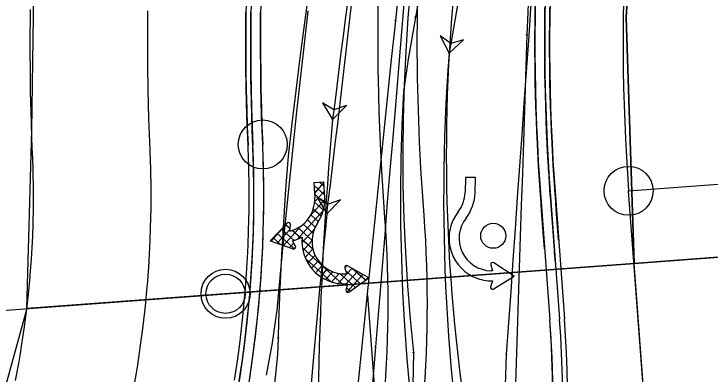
# Model space of a CAD drawing. Extents: x -70 to 701944, y -4 to 666871.
# Drawn here: x 664305.1 to 664376.2, y 656874.1 to 656910.9 of the extents above; entities that cross this region are included whole.
import ezdxf

# ---------------------------------------------------------------- set-up
doc = ezdxf.new("R2010")
doc.units = 0
for name, color, linetype in [('R_Detour', 7, 'Continuous'), ('R_Draft', 7, 'Continuous'), ('R_Horz Alg', 7, 'Continuous'), ('R_Horz Alg Annot', 7, 'Continuous'), ('R_No Plot', 7, 'Continuous'), ('R_Proposed Road', 7, 'Continuous'), ('R_Striping', 7, 'Continuous'), ('R_Water', 7, 'Continuous'), ('T_Indications', 7, 'Continuous'), ('T_Vehicle Path Lt Major', 7, 'Continuous'), ('T_Vehicle Path Lt Minor', 7, 'Continuous'), ('T_Vehicle Path Rt', 7, 'Continuous')]:
    doc.layers.add(name, color=color, linetype=linetype)

msp = doc.modelspace()

# ---------------------------------------------------------------- linework, layer by layer
at = {"layer": 'R_Detour'}
for p in [(664521.533, 656896.862), (664287.11, 656879.393)]:
    msp.add_line(p, (664368.394, 656885.45), dxfattribs=at)
at = {"layer": 'R_Draft'}
msp.add_arc((664209.617, 656892.347), 121, 317.35827, 2.48376, dxfattribs=at)
at = {"layer": 'R_Horz Alg'}
msp.add_line((664379.542, 656735.865), (664367.842, 656892.855), dxfattribs=at)
for centre in [(664330.503, 656897.591), (664367.842, 656892.855)]:
    msp.add_circle(centre, 2.5, dxfattribs=at)
for centre, radius, start, end in [((664571.904, 656908.062), 204.628, 168.49412, 184.26194), ((664209.617, 656892.347), 121, 317.35827, 2.48376)]:
    msp.add_arc(centre, radius, start, end, dxfattribs=at)
at = {"layer": 'R_Horz Alg Annot'}
for points in [[(664367.842, 656892.855), (664560.666, 656907.225)], [(664379.542, 656735.865), (664350.225, 656761.328), (664341.219, 656882.177)]]:
    msp.add_lwpolyline(points, dxfattribs=at)
at = {"layer": 'R_No Plot'}
for points in [[(664306.432, 656880.833), (664306.932, 656899.019), (664307.312, 656924.811), (664309.142, 656943.398), (664369.102, 656935.334), (664367.594, 656910.56), (664368.394, 656885.45)], [(664368.394, 656885.45), (664367.594, 656910.56), (664369.102, 656935.334), (664424.449, 656927.891), (664426.51, 656910.607), (664431.096, 656890.123), (664382.855, 656886.528)], [(664368.394, 656885.45), (664431.096, 656890.123), (664439.678, 656866.133), (664452.602, 656841.587), (664372.11, 656835.588)], [(664379.541, 656735.865), (664372.11, 656835.588), (664368.394, 656885.45), (664306.432, 656880.833), (664298.662, 656852.633), (664284.644, 656830.074)]]:
    msp.add_lwpolyline(points, close=True, dxfattribs=at)
msp.add_circle((664326.715, 656882.344), 2.5, dxfattribs=at)
at = {"layer": 'R_Proposed Road'}
for p, q in [((664358.867, 656892.186), (664359.798, 656879.692)), ((664359.864, 656892.26), (664360.795, 656879.766)), ((664360.363, 656892.297), (664361.294, 656879.803))]:
    msp.add_line(p, q, dxfattribs=at)
for points in [[(664359.259, 656886.923), (664359.131, 656888.649), (664359.067, 656889.511), (664358.967, 656890.845), (664358.867, 656892.186), (664358.853, 656892.376), (664358.812, 656892.945), (664358.684, 656894.868), (664358.683, 656894.893), (664358.66, 656895.273), (664358.604, 656896.24), (664358.571, 656896.847), (664358.497, 656898.363), (664358.477, 656898.804), (664358.477, 656898.809), (664358.425, 656900.096), (664358.379, 656901.455), (664358.316, 656903.94), (664358.305, 656904.548), (664358.294, 656905.299), (664358.277, 656907.642), (664358.277, 656907.772), (664358.293, 656910.737), (664358.306, 656911.591)], [(664307.025, 656896.578), (664306.961, 656898.175), (664306.903, 656899.862), (664306.826, 656902.947), (664306.812, 656903.701), (664306.799, 656904.633), (664306.777, 656907.541), (664306.777, 656907.703), (664306.797, 656911.381)], [(664319.014, 656897.098), (664318.952, 656898.623), (664318.898, 656900.233), (664318.824, 656903.178), (664318.811, 656903.899), (664318.798, 656904.788), (664318.777, 656907.565), (664318.777, 656907.719), (664318.796, 656911.231)], [(664329.005, 656897.531), (664328.946, 656898.996), (664328.893, 656900.543), (664328.822, 656903.371), (664328.809, 656904.063), (664328.797, 656904.918), (664328.777, 656907.585), (664328.777, 656907.732), (664328.795, 656911.106)], [(664329.504, 656897.552), (664329.445, 656899.014), (664329.392, 656900.558), (664329.322, 656903.381), (664329.309, 656904.071), (664329.297, 656904.924), (664329.277, 656907.586), (664329.277, 656907.733), (664329.295, 656911.1)], [(664330.504, 656897.587), (664330.503, 656897.591), (664330.503, 656897.596), (664330.444, 656899.052), (664330.392, 656900.589), (664330.321, 656903.4), (664330.309, 656904.088), (664330.297, 656904.937), (664330.277, 656907.587), (664330.277, 656907.734), (664330.295, 656911.087)], [(664360.369, 656885.489), (664360.291, 656886.532), (664360.273, 656886.78), (664360.128, 656888.723), (664360.064, 656889.586), (664359.964, 656890.919), (664359.864, 656892.26), (664359.85, 656892.449), (664359.809, 656893.015), (664359.682, 656894.93), (664359.681, 656894.955), (664359.658, 656895.333), (664359.602, 656896.296), (664359.57, 656896.9), (664359.496, 656898.409), (664359.476, 656898.848), (664359.476, 656898.852), (664359.424, 656900.133), (664359.378, 656901.486), (664359.316, 656903.96), (664359.305, 656904.565), (664359.294, 656905.312), (664359.277, 656907.644), (664359.277, 656907.774), (664359.293, 656910.724), (664359.305, 656911.574)], [(664360.697, 656887.815), (664360.627, 656888.76), (664360.562, 656889.623), (664360.463, 656890.956), (664360.363, 656892.297), (664360.349, 656892.486), (664360.308, 656893.051), (664360.181, 656894.96), (664360.18, 656894.986), (664360.157, 656895.363), (664360.101, 656896.323), (664360.069, 656896.926), (664359.995, 656898.431), (664359.976, 656898.869), (664359.976, 656898.874), (664359.924, 656900.152), (664359.878, 656901.501), (664359.816, 656903.969), (664359.805, 656904.573), (664359.794, 656905.319), (664359.777, 656907.645), (664359.777, 656907.774), (664359.793, 656910.718), (664359.805, 656911.566)], [(664327.626, 656873.53), (664327.951, 656875.694), (664328.194, 656877.519), (664328.236, 656877.864), (664328.482, 656880.039), (664328.687, 656882.218), (664328.705, 656882.43), (664328.853, 656884.401), (664328.978, 656886.586), (664329.013, 656887.358), (664329.064, 656888.773), (664329.109, 656890.961), (664329.117, 656892.295), (664329.114, 656893.15), (664329.08, 656895.338), (664329.017, 656897.232), (664329.005, 656897.518), (664329.005, 656897.526)], [(664328.11, 656873.453), (664328.436, 656875.626), (664328.68, 656877.458), (664328.723, 656877.805), (664328.969, 656879.989), (664329.175, 656882.177), (664329.193, 656882.39), (664329.342, 656884.368), (664329.468, 656886.562), (664329.502, 656887.338), (664329.553, 656888.758), (664329.599, 656890.955), (664329.607, 656892.295), (664329.604, 656893.153), (664329.57, 656895.351), (664329.507, 656897.252), (664329.495, 656897.539), (664329.494, 656897.547)], [(664329.108, 656873.293), (664329.436, 656875.485), (664329.682, 656877.333), (664329.725, 656877.682), (664329.974, 656879.885), (664330.182, 656882.091), (664330.2, 656882.306), (664330.349, 656884.301), (664330.476, 656886.514), (664330.512, 656887.296), (664330.563, 656888.728), (664330.609, 656890.944), (664330.617, 656892.294), (664330.614, 656893.16), (664330.579, 656895.376), (664330.516, 656897.293), (664330.504, 656897.583), (664330.503, 656897.591)], [(664317.417, 656873.127), (664317.617, 656874.283), (664317.751, 656875.104), (664318.049, 656877.088), (664318.271, 656878.76), (664318.31, 656879.076), (664318.535, 656881.069), (664318.723, 656883.066), (664318.739, 656883.26), (664318.875, 656885.066), (664318.99, 656887.068), (664319.022, 656887.776), (664319.068, 656889.072), (664319.11, 656891.077), (664319.117, 656892.299), (664319.115, 656893.083), (664319.083, 656895.088), (664319.026, 656896.823), (664319.015, 656897.085), (664319.014, 656897.092)], [(664305.274, 656873.478), (664305.603, 656875.233), (664305.781, 656876.263), (664305.901, 656876.994), (664306.166, 656878.76), (664306.364, 656880.249), (664306.398, 656880.531), (664306.599, 656882.305), (664306.766, 656884.083), (664306.781, 656884.256), (664306.901, 656885.864), (664307.004, 656887.647), (664307.032, 656888.277), (664307.073, 656889.431), (664307.111, 656891.216), (664307.117, 656892.305), (664307.115, 656893.002), (664307.087, 656894.788), (664307.036, 656896.332), (664307.026, 656896.566), (664307.026, 656896.572)], [(664307.026, 656896.553), (664307.026, 656896.572)]]:
    msp.add_lwpolyline(points, dxfattribs=at)
for centre, radius, start, end in [((664571.904, 656908.062), 213.628, 168.49414, 184.26197), ((664571.904, 656908.062), 212.628, 168.49414, 184.26197), ((664571.904, 656908.062), 212.128, 168.49414, 184.26197), ((664209.617, 656892.347), 120, 317.35827, 2.48376), ((664240.13, 656870.774), 120, 315.94034, 4.26197), ((664240.13, 656870.774), 120, 335.26777, 4.26197), ((664240.13, 656870.774), 121, 337.99899, 4.26197), ((664240.13, 656870.774), 121.5, 337.99899, 4.26197)]:
    msp.add_arc(centre, radius, start, end, dxfattribs=at)
at = {"layer": 'R_Striping'}
for p, q in [((664351.182, 656894.225), (664351.15, 656892.689)), ((664352.206, 656894.204), (664351.182, 656894.225)), ((664352.174, 656892.667), (664352.206, 656894.204)), ((664336.749, 656893.736), (664335.726, 656893.683)), ((664335.726, 656893.683), (664335.806, 656892.149)), ((664336.817, 656892.437), (664335.741, 656893.406)), ((664336.751, 656893.702), (664335.782, 656892.625)), ((664336.772, 656893.305), (664336.318, 656893.714)), ((664336.83, 656892.202), (664336.749, 656893.736)), ((664336.82, 656891.607), (664335.786, 656892.538)), ((664336.797, 656892.834), (664335.802, 656891.729)), ((664336.835, 656891.958), (664335.388, 656890.351)), ((664336.698, 656890.89), (664335.8, 656891.699)), ((664336.482, 656890.257), (664335.663, 656890.995)), ((664336.697, 656890.886), (664334.005, 656887.897)), ((664336.19, 656889.694), (664335.412, 656890.394)), ((664333.05, 656889.591), (664331.366, 656887.722)), ((664335.87, 656889.155), (664335.067, 656889.878)), ((664351.248, 656890.075), (664351.248, 656890.075)), ((664332.998, 656889.554), (664331.259, 656887.759)), ((664333.299, 656888.95), (664331.995, 656887.502)), ((664333.704, 656887.797), (664332.418, 656888.955)), ((664334.4, 656889.254), (664332.624, 656887.282)), ((664333.301, 656888.986), (664332.846, 656889.397)), ((664333.286, 656888.745), (664333.328, 656889.408)), ((664335.533, 656887.803), (664334.119, 656889.077)), ((664335.776, 656888.945), (664334.509, 656887.539)), ((664335.64, 656888.535), (664334.637, 656889.438)), ((664333.744, 656886.933), (664331.989, 656888.513)), ((664334.349, 656888.042), (664333.501, 656888.806)), ((664331.259, 656887.759), (664333.618, 656886.934)), ((664332.321, 656887.388), (664331.561, 656888.072)), ((664333.667, 656887.521), (664333.253, 656887.062)), ((664333.847, 656887.212), (664333.533, 656887.75)), ((664335.629, 656886.889), (664334.512, 656887.896)), ((664334.529, 656888.133), (664334.529, 656888.133)), ((664335.532, 656887.755), (664334.613, 656886.735)), ((664338.648, 656883.343), (664334.558, 656887.027)), ((664335.619, 656886.934), (664334.827, 656886.054)), ((664335.85, 656886.271), (664335.121, 656885.462)), ((664337.49, 656883.56), (664334.894, 656885.898)), ((664336.179, 656885.719), (664335.483, 656884.945)), ((664353.787, 656885.308), (664353.961, 656884.688)), ((664356.155, 656884.129), (664354.079, 656885.52)), ((664336.59, 656885.257), (664335.905, 656884.496)), ((664337.078, 656884.88), (664336.385, 656884.111)), ((664339.051, 656885.233), (664338.871, 656885.034)), ((664338.882, 656884.976), (664339.102, 656884.371)), ((664340.469, 656883.358), (664338.984, 656884.695)), ((664340.167, 656884.636), (664339, 656883.341)), ((664339.619, 656884.947), (664339.102, 656884.372)), ((664341.33, 656883.974), (664339.158, 656885.209)), ((664340.981, 656883.724), (664339.631, 656884.94)), ((664353.961, 656884.688), (664353.798, 656884.692)), ((664337.646, 656884.592), (664336.925, 656883.792)), ((664338.308, 656884.409), (664337.531, 656883.546)), ((664339.101, 656884.371), (664338.214, 656883.387)), ((664339.957, 656882.992), (664338.399, 656884.395)), ((664339.102, 656884.371), (664339.035, 656884.367)), ((664340.714, 656884.325), (664339.083, 656882.514)), ((664339.298, 656882.52), (664341.33, 656883.974)), ((664341.261, 656884.014), (664341.035, 656883.763)), ((664354.022, 656882.829), (664356.155, 656884.129)), ((664337.236, 656883.653), (664337.236, 656883.653)), ((664339.156, 656883.348), (664339, 656882.723)), ((664339.088, 656883.344), (664339.156, 656883.348)), ((664353.94, 656883.664), (664353.739, 656883.052)), ((664353.776, 656883.668), (664353.94, 656883.664)), ((664339.445, 656882.626), (664339.062, 656882.971))]:
    msp.add_line(p, q, dxfattribs=at)
for points in [[(664342.979, 656890.093), (664342.715, 656893.873), (664342.688, 656894.322), (664342.513, 656897.637), (664342.386, 656900.96), (664342.308, 656904.28), (664342.296, 656905.096), (664342.277, 656907.613), (664342.294, 656910.937), (664342.36, 656914.259), (664342.425, 656916.311), (664342.474, 656917.591), (664342.636, 656920.908), (664342.846, 656924.228), (664343.101, 656927.505), (664343.105, 656927.551), (664343.41, 656930.855), (664343.765, 656934.162), (664344.166, 656937.459), (664344.324, 656938.661)], [(664346.969, 656890.371), (664346.707, 656894.134), (664346.681, 656894.549), (664346.509, 656897.818), (664346.384, 656901.084), (664346.307, 656904.357), (664346.295, 656905.14), (664346.277, 656907.617), (664346.294, 656910.887), (664346.359, 656914.157), (664346.422, 656916.17), (664346.47, 656917.416), (664346.63, 656920.684), (664346.836, 656923.946), (664347.088, 656927.181), (664347.089, 656927.197), (664347.391, 656930.458), (664347.739, 656933.708), (664348.134, 656936.956), (664348.29, 656938.138)], [(664350.442, 656890.707), (664350.442, 656890.706)], [(664336.096, 656889.548), (664336.096, 656889.548)], [(664335.551, 656884.864), (664335.551, 656884.863)]]:
    msp.add_lwpolyline(points, dxfattribs=at)
msp.add_circle((664354.025, 656888.262), 1.276, dxfattribs=at)
for centre, radius, start, end in [((664347.821, 656892.76), 3.329, 321.91621, 358.77974), ((664347.821, 656892.76), 4.354, 321.91392, 358.77974), ((664332.482, 656891.975), 3.329, 283.97697, 2.99358), ((664332.482, 656891.975), 4.354, 326.12432, 2.99358), ((664225.306, 656881.314), 122, 325.91375, 4.26197), ((664353.868, 656888.021), 4.354, 141.91663, 243.8703), ((664225.306, 656881.314), 118, 325.91342, 4.26197), ((664333.136, 656889.42), 0.192, 356.35873, 135.89343), ((664353.868, 656888.021), 3.329, 141.91377, 268.7798), ((664338.861, 656887.692), 3.329, 146.12474, 272.99364), ((664332.482, 656891.975), 4.354, 283.97353, 298.05251), ((664338.861, 656887.692), 4.354, 174.18901, 220.517), ((664338.861, 656887.692), 4.354, 174.18592, 174.18901), ((664332.482, 656891.975), 4.354, 298.05251, 298.05397), ((664333.681, 656887.115), 0.192, 250.70588, 30.24058), ((664353.972, 656885.36), 0.192, 56.1861, 195.72081), ((664338.861, 656887.692), 4.354, 220.517, 272.99394), ((664339.063, 656885.042), 0.192, 60.39994, 199.93464), ((664353.868, 656888.021), 4.354, 243.88796, 268.74917), ((664339.187, 656882.676), 0.192, 166.05278, 305.58749), ((664353.922, 656882.993), 0.192, 161.83895, 301.37365)]:
    msp.add_arc(centre, radius, start, end, dxfattribs=at)
at = {"layer": 'R_Water'}
msp.add_circle((664326.715, 656882.344), 2, dxfattribs=at)
at = {"layer": 'T_Indications'}
for radius in [243.128, 242.628, 241.628]:
    msp.add_arc((664571.904, 656908.062), radius, 168.49414, 182.48376, dxfattribs=at)
at = {"layer": 'T_Vehicle Path Lt Major'}
for points in [[(664348.052, 656944.661), (664347.808, 656942.697), (664347.404, 656939.421), (664347.004, 656936.145), (664346.608, 656932.859), (664346.214, 656929.538), (664345.825, 656926.217), (664345.442, 656922.894), (664345.066, 656919.571), (664344.695, 656916.246), (664344.331, 656912.921), (664344.045, 656910.26)], [(664348.042, 656924.984), (664347.737, 656923.689), (664346.973, 656920.451), (664346.209, 656917.213), (664345.616, 656913.909), (664345.322, 656910.501), (664345.092, 656907.088), (664344.926, 656903.671), (664344.824, 656900.251), (664344.786, 656896.83), (664344.812, 656893.409), (664344.902, 656889.989), (664345.057, 656886.571), (664345.275, 656883.157), (664345.557, 656879.747), (664345.902, 656876.343)], [(664358.681, 656922.757), (664358.574, 656921.42), (664358.318, 656918.077), (664358.074, 656914.737), (664357.841, 656911.443), (664357.617, 656908.219), (664357.391, 656904.999), (664357.162, 656901.784), (664356.935, 656898.573), (664356.71, 656895.366), (664356.484, 656892.163), (664356.259, 656888.965), (664356.035, 656885.771), (664355.81, 656882.58), (664355.586, 656879.394), (664355.361, 656876.186)], [(664335.124, 656911.237), (664335.049, 656910.574), (664334.67, 656907.258), (664334.296, 656903.941), (664333.931, 656900.623), (664333.576, 656897.304), (664333.23, 656893.984), (664332.893, 656890.663), (664332.566, 656887.341), (664332.247, 656884.003), (664331.936, 656880.663), (664331.457, 656877.347), (664330.857, 656874.05)], [(664344.045, 656910.26), (664343.974, 656909.595), (664343.624, 656906.268), (664343.286, 656902.94), (664342.947, 656899.611), (664342.6, 656896.284), (664342.253, 656892.957), (664341.91, 656889.63), (664341.568, 656886.303), (664341.226, 656882.988), (664340.885, 656879.675), (664340.544, 656876.362), (664340.203, 656873.049)], [(664345.902, 656876.343), (664345.813, 656872.995), (664345.36, 656869.68), (664344.867, 656866.323), (664344.345, 656863.023), (664343.801, 656859.813), (664343.221, 656856.61), (664342.603, 656853.417), (664341.948, 656850.234), (664341.254, 656847.063), (664340.521, 656843.903), (664339.75, 656840.756), (664338.94, 656837.623), (664338.092, 656834.503), (664337.207, 656831.398), (664336.284, 656828.306), (664335.324, 656825.23), (664334.327, 656822.169), (664333.294, 656819.123), (664332.333, 656816.396)], [(664355.361, 656876.186), (664355.257, 656872.965), (664355.413, 656869.725), (664355.57, 656866.486), (664355.568, 656863.181), (664355.288, 656859.783), (664354.951, 656856.391), (664354.558, 656853.004), (664354.108, 656849.624), (664353.602, 656846.252), (664353.039, 656842.889), (664352.42, 656839.536), (664351.745, 656836.193), (664351.014, 656832.862), (664350.228, 656829.544), (664349.386, 656826.24), (664348.489, 656822.95), (664347.537, 656819.676), (664346.531, 656816.418), (664345.578, 656813.5)]]:
    msp.add_lwpolyline(points, dxfattribs=at)
msp.add_lwpolyline([(664337.05, 656890.513), (664338.45, 656891.941), (664337.171, 656891.506), (664336.033, 656892.236)], close=True, dxfattribs=at)
for centre in [(664344.045, 656910.26), (664344.045, 656910.26), (664337.05, 656890.513), (664337.05, 656890.513), (664345.902, 656876.343), (664345.902, 656876.343), (664355.361, 656876.186), (664355.361, 656876.186)]:
    msp.add_circle(centre, 0.0417, dxfattribs=at)
for centre, radius, start, end in [((661192.782, 657273.519), 3167.509, 353.054977, 353.919315), ((664527.618, 656896.525), 178.382, 173.00619, 189.08973), ((665542.366, 656770.906), 1211.236, 174.332923, 176.673792)]:
    msp.add_arc(centre, radius, start, end, dxfattribs=at)
at = {"layer": 'T_Vehicle Path Lt Minor'}
msp.add_line((664357.573, 656953.111), (664349.521, 656906.917), dxfattribs=at)
for points in [[(664367.497, 656983.933), (664366.922, 656980.64), (664366.341, 656977.349), (664365.753, 656974.059), (664365.158, 656970.769), (664364.558, 656967.481), (664363.961, 656964.193), (664363.367, 656960.904), (664362.776, 656957.615), (664362.188, 656954.325), (664361.601, 656951.035), (664361.078, 656947.735), (664360.604, 656944.424), (664360.155, 656941.108), (664359.732, 656937.789), (664359.339, 656934.465), (664358.976, 656931.138), (664358.647, 656927.807), (664358.353, 656924.472), (664358.095, 656921.134), (664357.876, 656917.793), (664357.695, 656914.451), (664357.545, 656911.109), (664357.454, 656908.771)], [(664358.136, 656982.062), (664357.578, 656978.784), (664357.019, 656975.506), (664356.457, 656972.228), (664355.894, 656968.951), (664355.333, 656965.673), (664354.776, 656962.395), (664354.215, 656959.116), (664353.654, 656955.838), (664353.093, 656952.56), (664352.531, 656949.276), (664351.965, 656945.971), (664351.4, 656942.666), (664350.834, 656939.362), (664350.269, 656936.058), (664349.704, 656932.754), (664349.139, 656929.451), (664348.573, 656926.149), (664348.01, 656922.846), (664347.486, 656919.536), (664347.021, 656916.217), (664346.5, 656912.907), (664346.098, 656910.597)], [(664346.098, 656910.597), (664345.926, 656909.607), (664345.351, 656906.306), (664344.853, 656902.985), (664344.698, 656899.574), (664344.599, 656896.161), (664344.559, 656892.747), (664344.576, 656889.333), (664344.65, 656885.92), (664344.782, 656882.508), (664344.971, 656879.099), (664345.217, 656875.693), (664345.521, 656872.292), (664345.882, 656868.897), (664346.3, 656865.508), (664345.959, 656862.195), (664345.467, 656858.885), (664344.918, 656855.581), (664344.555, 656853.576)], [(664357.454, 656908.771), (664357.417, 656907.769), (664357.303, 656904.431), (664357.201, 656901.116), (664357.101, 656897.876), (664356.996, 656894.64), (664356.887, 656891.407), (664356.784, 656888.178), (664356.681, 656884.952), (664356.578, 656881.729), (664356.475, 656878.51), (664356.373, 656875.294), (664356.27, 656872.081), (664356.168, 656868.871), (664356.065, 656865.664), (664355.963, 656862.448), (664356.265, 656859.208), (664356.591, 656855.968), (664356.786, 656854.023)]]:
    msp.add_lwpolyline(points, dxfattribs=at)
msp.add_lwpolyline([(664349.521, 656906.917), (664350.993, 656908.271), (664349.692, 656907.902), (664348.594, 656908.689)], close=True, dxfattribs=at)
for centre in [(664346.098, 656910.597), (664346.098, 656910.597), (664357.454, 656908.771), (664357.454, 656908.771), (664349.521, 656906.917), (664349.521, 656906.917)]:
    msp.add_circle(centre, 0.0417, dxfattribs=at)
msp.add_arc((664547.559, 656892.059), 198.594, 175.70923, 191.41859, dxfattribs=at)
at = {"layer": 'T_Vehicle Path Rt'}
for points in [[(664339.423, 656941.402), (664339.149, 656939.741), (664338.608, 656936.417), (664338.08, 656933.092), (664337.564, 656929.764), (664337.061, 656926.435), (664336.569, 656923.103), (664336.09, 656919.77), (664335.622, 656916.435), (664335.168, 656913.099), (664334.725, 656909.761), (664334.294, 656906.421), (664333.876, 656903.079), (664333.47, 656899.737), (664333.088, 656896.39), (664332.837, 656893.02), (664332.616, 656889.647), (664332.424, 656886.273), (664332.263, 656882.897), (664332.132, 656879.52), (664332.077, 656877.831)], [(664348.057, 656939.761), (664347.835, 656938.107), (664347.403, 656934.797), (664346.987, 656931.486), (664346.588, 656928.173), (664346.206, 656924.858), (664345.843, 656921.54), (664345.499, 656918.221), (664345.176, 656914.901), (664344.873, 656911.578), (664344.589, 656908.255), (664344.321, 656904.931), (664344.051, 656901.608), (664343.769, 656898.288), (664343.49, 656894.972), (664343.219, 656891.687), (664342.948, 656888.403), (664342.677, 656885.12), (664342.406, 656881.838), (664342.135, 656878.557), (664341.999, 656876.917)], [(664332.077, 656877.831), (664332.03, 656876.142), (664331.686, 656872.809), (664330.962, 656869.533), (664330.157, 656866.271), (664329.269, 656863.029), (664328.299, 656859.811), (664327.249, 656856.619), (664326.121, 656853.449), (664324.917, 656850.306), (664323.645, 656847.208), (664322.342, 656844.23), (664321.06, 656841.464), (664319.729, 656838.74), (664319.183, 656837.663)], [(664341.999, 656876.917), (664341.864, 656875.277), (664341.593, 656871.998), (664341.322, 656868.72), (664341.051, 656865.443), (664340.781, 656862.166), (664340.615, 656858.882), (664340.625, 656855.579), (664340.62, 656852.277), (664340.615, 656848.975), (664340.609, 656845.672), (664340.323, 656842.339), (664339.294, 656838.957), (664338.133, 656835.618), (664337.632, 656834.295)]]:
    msp.add_lwpolyline(points, dxfattribs=at)
msp.add_lwpolyline([(664337.639, 656900.123), (664339.038, 656901.552), (664337.759, 656901.116), (664336.62, 656901.844)], close=True, dxfattribs=at)
for centre in [(664337.639, 656900.123), (664337.639, 656900.123), (664332.077, 656877.831), (664332.077, 656877.831), (664341.999, 656876.917), (664341.999, 656876.917)]:
    msp.add_circle(centre, 0.0417, dxfattribs=at)
for centre, radius, start, end in [((665247.148, 656790.455), 916.097, 169.68585, 173.124503), ((664712.479, 656866.438), 376.351, 174.86499, 182.90472)]:
    msp.add_arc(centre, radius, start, end, dxfattribs=at)

doc.saveas('drawing.dxf')
